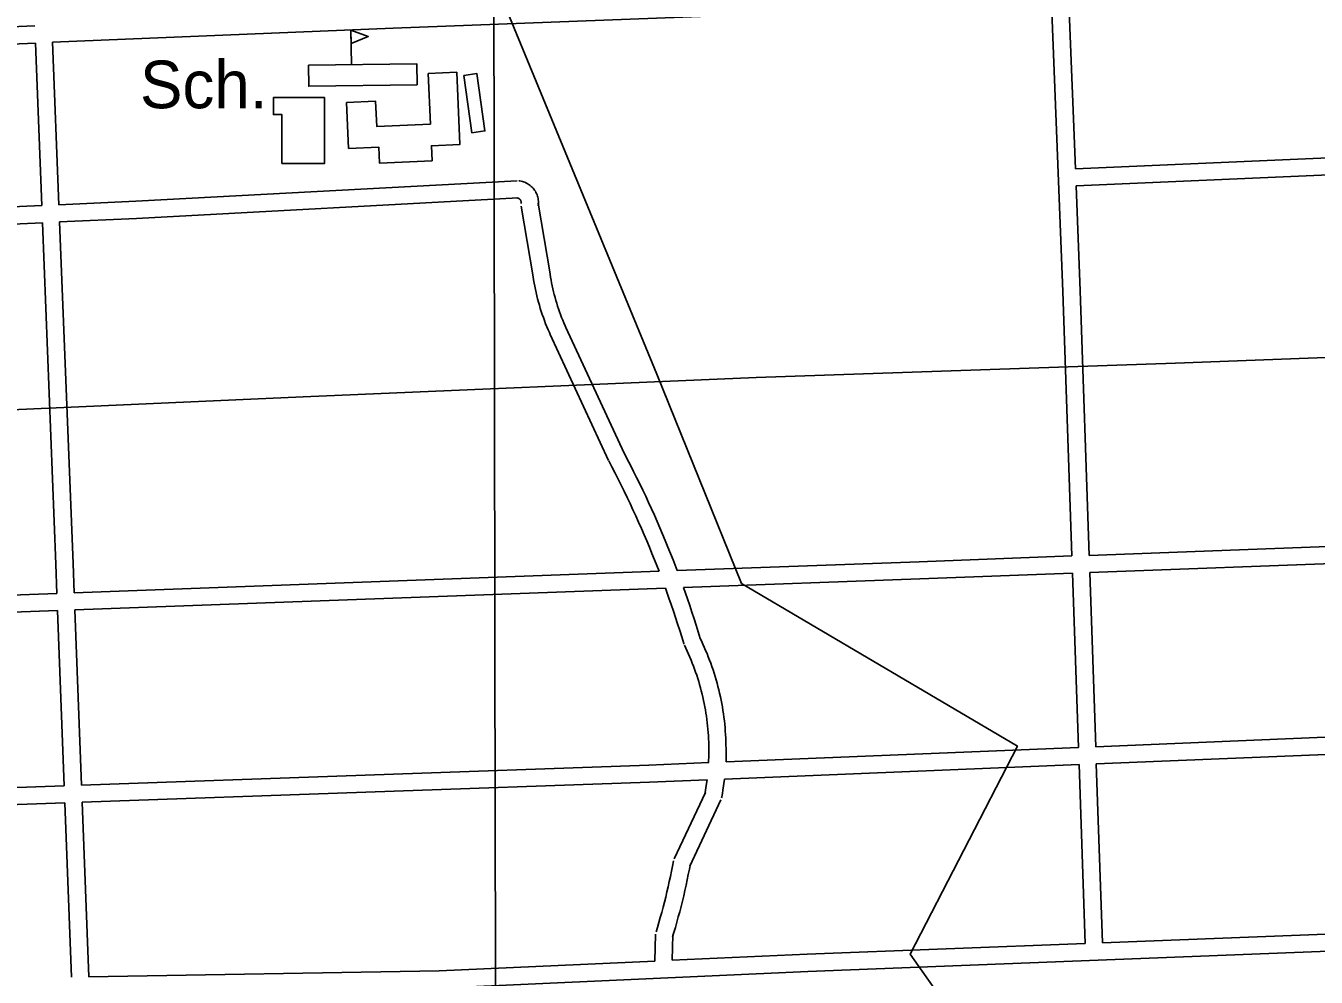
# Model space of a CAD drawing. Extents: x 3313447 to 3351316, y 703786 to 729172.
# Drawn here: x 3337761 to 3340009, y 723772 to 725430 of the extents above; entities that cross this region are included whole.
import ezdxf

# ---------------------------------------------------------------- set-up
doc = ezdxf.new("R2010")
doc.units = 0
for name, color, linetype in [('V-BLDG-IDEN', 7, 'Continuous'), ('V-BLDG-OTLN', 7, 'Continuous'), ('V-GRID-MAJR', 7, 'Continuous'), ('V-ROAD-CNTR', 7, 'Continuous'), ('V-TOPO-SHOR', 7, 'Continuous')]:
    doc.layers.add(name, color=color, linetype=linetype)

msp = doc.modelspace()

# ---------------------------------------------------------------- linework, layer by layer
at = {"layer": 'V-BLDG-OTLN'}
msp.add_line((3338328.1920000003, 725361.906), (3338327.328, 725421.9), dxfattribs=at)
for points in [[(3338327.328, 725421.9), (3338357.491, 725410.782), (3338327.661, 725398.8)], [(3338253.097, 725360.824), (3338442.029, 725363.546), (3338442.557, 725326.921), (3338253.625, 725324.197)], [(3338319.752, 725295.872), (3338323.292, 725215.911), (3338375.615, 725218.2270000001), (3338376.852, 725190.29), (3338468.5640000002, 725194.351), (3338467.399, 725220.657), (3338517.093, 725222.858), (3338511.521, 725348.67), (3338461.8680000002, 725346.471), (3338465.767, 725258.422), (3338372.224, 725254.28), (3338370.2830000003, 725298.109)], [(3338523.951, 725343.188), (3338538.054, 725243.186), (3338560.744, 725246.386), (3338546.64, 725346.388)], [(3338207.034, 725189.564), (3338207.076, 725275.006), (3338192.327, 725275.013), (3338192.341, 725304.925), (3338281.078, 725304.883), (3338281.024, 725189.529)]]:
    msp.add_lwpolyline(points, close=True, dxfattribs=at)
at = {"layer": 'V-GRID-MAJR'}
msp.add_spline([(3338592.622, 715255.138), (3338582.924, 721316.8), (3338573.2260000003, 727378.493), (3338573.221, 727381.546)], degree=3, dxfattribs=at)
at = {"layer": 'V-ROAD-CNTR'}
for points in [[(3339548.0238664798, 725469.2010345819), (3338400.985160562, 725425.6461216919), (3337807.381347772, 725400.8961711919)], [(3339583.609795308, 724505.710961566), (3339567.881826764, 724966.7850394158), (3339548.022866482, 725469.2010345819)], [(3339589.4557836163, 725180.5606118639), (3339578.001806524, 725470.339032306)], [(3337776.229410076, 725429.6231137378), (3337111.2377400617, 725401.89716919), (3337053.109856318, 725402.42716813)], [(3337777.40740772, 725399.646173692), (3337111.725739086, 725371.891229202), (3337052.835856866, 725372.4292281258)], [(3337777.4064077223, 725399.6471736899), (3337788.53738546, 725116.4427401)], [(3337807.380347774, 725400.89717119), (3337818.508325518, 725117.7847374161)], [(3339589.45378362, 725180.5616118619), (3340524.17191418, 725221.30753037)], [(3339590.6397812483, 725150.5846718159), (3340525.4829115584, 725191.3365903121)], [(3337818.506325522, 725117.7847374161), (3337952.291057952, 725123.774725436), (3338617.164728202, 725159.555653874)], [(3338619.739723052, 725159.4726540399), (3338621.52071949, 725159.2616544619), (3338623.7257150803, 725158.868655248), (3338625.9067107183, 725158.3436562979), (3338628.05070643, 725157.6926575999), (3338630.1587022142, 725156.913659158), (3338632.2086981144, 725156.0146609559), (3338634.201694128, 725154.998662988), (3338636.138690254, 725153.860665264), (3338637.9966865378, 725152.616667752), (3338639.7836829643, 725151.26267046), (3338641.487679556, 725149.803673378), (3338643.101676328, 725148.248676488), (3338644.6206732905, 725146.6006797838), (3338646.039670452, 725144.86768325), (3338647.354667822, 725143.053686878), (3338648.559665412, 725141.1666906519), (3338649.6526632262, 725139.2076945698), (3338650.63066127, 725137.184698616), (3338651.481659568, 725135.115702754), (3338652.213658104, 725132.99770699), (3338652.8166568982, 725130.8397113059), (3338653.293655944, 725128.651715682), (3338653.6406552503, 725126.430720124), (3338653.8546548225, 725124.206724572), (3338653.938654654, 725121.965729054), (3338653.889654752, 725119.723733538), (3338653.709655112, 725117.4947379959), (3338653.462655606, 725115.738741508)], [(3339613.5887353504, 724506.832959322), (3339597.861766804, 724967.8890372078), (3339590.640781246, 725150.5846718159)], [(3337819.685323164, 725087.80779737), (3337953.7690549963, 725093.8107853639), (3338618.776724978, 725129.5997137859)], [(3338616.2017301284, 725129.68271362), (3338617.114728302, 725129.5737138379), (3338617.579727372, 725129.490714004), (3338618.0347264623, 725129.381714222), (3338618.4867255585, 725129.244714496), (3338618.922724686, 725129.083714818), (3338619.356723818, 725128.8927152), (3338619.779722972, 725128.676715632), (3338620.182722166, 725128.440716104), (3338620.5767213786, 725128.1767166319), (3338620.951720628, 725127.8927172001), (3338621.3077199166, 725127.58771781), (3338621.6477192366, 725127.2607184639), (3338621.9667185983, 725126.914719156), (3338622.2657180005, 725126.5497198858), (3338622.5427174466, 725126.1657206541), (3338622.797716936, 725125.766721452), (3338623.0267164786, 725125.3577222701), (3338623.228716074, 725124.9387231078), (3338623.409715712, 725124.4997239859), (3338623.563715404, 725124.0537248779), (3338623.69071515, 725123.599725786), (3338623.791714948, 725123.1377267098), (3338623.862714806, 725122.678727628), (3338623.908714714, 725122.20272858), (3338623.926714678, 725121.7337295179), (3338623.9157147, 725121.263730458), (3338623.877714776, 725120.7907314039), (3338623.754715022, 725119.9127331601)], [(3336933.9310946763, 725095.09778279), (3337008.967944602, 725081.539809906), (3337788.5363854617, 725116.4427401)], [(3338623.816714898, 725115.336742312), (3338644.546673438, 724992.1449886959)], [(3338653.40065573, 725120.3147323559), (3338674.1306142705, 724997.12297874)], [(3336928.597105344, 725065.5758418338), (3337006.945948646, 725051.4198701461), (3337789.7153831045, 725086.4658000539)], [(3337789.7163831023, 725086.466800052), (3337813.103336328, 724491.4259901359), (3337815.044332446, 724440.4930920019)], [(3337819.686323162, 725087.8087973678), (3337843.081276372, 724492.5859878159), (3337845.0242724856, 724441.595089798)], [(3334347.388267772, 724551.4888700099), (3334699.005564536, 724588.1367967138), (3334907.376147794, 724606.4637600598), (3335212.3455378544, 724637.6236977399), (3335626.647709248, 724673.5466258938), (3335748.4134657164, 724684.9366031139), (3336428.6131053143, 724711.5285499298), (3336991.55897942, 724736.2095005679), (3337539.47788358, 724751.546469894), (3338244.185474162, 724782.9704070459), (3339033.1228962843, 724816.522339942), (3339764.0814343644, 724841.730289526), (3340457.535047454, 724867.8162373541), (3341305.031352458, 724902.4431680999), (3341963.8450348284, 724931.641109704), (3342675.641611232, 724948.6750756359), (3344076.7278090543, 724982.826007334), (3345409.456143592, 725011.35295028)], [(3338644.528673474, 724992.2559884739), (3338645.4076717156, 724986.7769994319), (3338646.388669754, 724981.202010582), (3338647.449667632, 724975.6450216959), (3338648.591665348, 724970.1020327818), (3338649.8166628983, 724964.5780438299), (3338651.121660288, 724959.071054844), (3338652.508657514, 724953.585065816), (3338653.974654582, 724948.120076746), (3338655.5226514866, 724942.675087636), (3338657.149648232, 724937.255098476), (3338658.8566448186, 724931.860109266), (3338660.641641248, 724926.491120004), (3338662.506637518, 724921.147130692), (3338664.449633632, 724915.832141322), (3338666.4716295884, 724910.547151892), (3338668.568625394, 724905.292162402), (3338670.7456210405, 724900.0661728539), (3338672.9896165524, 724894.894183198), (3338674.44561364, 724891.644189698)], [(3338674.148614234, 724997.011978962), (3338674.993612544, 724991.75298948), (3338675.896610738, 724986.613999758), (3338676.87560878, 724981.4870100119), (3338677.9296066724, 724976.3780202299), (3338679.058604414, 724971.2840304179), (3338680.261602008, 724966.207040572), (3338681.54059945, 724961.149050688), (3338682.892596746, 724956.1080607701), (3338684.318593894, 724951.0910708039), (3338685.8195908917, 724946.0930807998), (3338687.392587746, 724941.11809075), (3338689.0395844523, 724936.167100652), (3338690.7585810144, 724931.2411105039), (3338692.549577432, 724926.342120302), (3338694.4135737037, 724921.4671300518), (3338696.3485698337, 724916.620139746), (3338698.353565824, 724911.806149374), (3338700.4395616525, 724907.0001589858), (3338701.823558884, 724903.9121651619)], [(3338701.744559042, 724904.0851648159), (3338803.419355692, 724684.6956035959)], [(3338674.524613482, 724891.471190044), (3338776.1994101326, 724672.081628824)], [(3338803.0933563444, 724685.354602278), (3338808.679345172, 724674.7026235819), (3338814.218334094, 724663.9696450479), (3338819.683323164, 724653.19866659), (3338825.077312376, 724642.3916882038), (3338830.399301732, 724631.549709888), (3338835.648291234, 724620.671731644), (3338840.824280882, 724609.7587534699), (3338845.928270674, 724598.811775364), (3338850.9572606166, 724587.8307973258), (3338855.914250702, 724576.8168193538), (3338860.797240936, 724565.7708414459), (3338865.607231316, 724554.6898636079), (3338870.341221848, 724543.5788858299), (3338875.0022125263, 724532.436908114), (3338879.588203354, 724521.2629304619), (3338884.099194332, 724510.059952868), (3338888.5361854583, 724498.8259753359), (3338895.7311710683, 724480.243012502)], [(3338776.52540948, 724671.422630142), (3338782.0653984, 724660.8586512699), (3338787.5103875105, 724650.3036723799), (3338792.8853767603, 724639.7106935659), (3338798.191366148, 724629.08371482), (3338803.423355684, 724618.4217361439), (3338808.586345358, 724607.72375754), (3338813.6763351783, 724596.992779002), (3338818.694325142, 724586.2278005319), (3338823.641315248, 724575.42882213), (3338828.5163054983, 724564.5968437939), (3338833.3172958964, 724553.7328655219), (3338838.047286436, 724542.8378873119), (3338842.7032771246, 724531.9109091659), (3338847.286267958, 724520.952931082), (3338851.796258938, 724509.964953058), (3338856.233250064, 724498.945975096), (3338864.08023437, 724479.07901483)], [(3340553.4088557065, 724541.9878890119), (3339613.5887353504, 724506.832959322)], [(3339583.609795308, 724505.7119615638), (3339317.2543280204, 724495.7489814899), (3338895.7311710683, 724480.243012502)], [(3340554.5828533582, 724512.010948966), (3339614.612733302, 724476.851019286)], [(3338864.08023437, 724479.07901483), (3337845.0242724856, 724441.595089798)], [(3339584.63379326, 724475.7290215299), (3339318.366325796, 724465.76904145), (3338906.652149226, 724450.625071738)], [(3339594.98877255, 724172.1176287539), (3339584.6317932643, 724475.7290215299)], [(3339624.9637125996, 724173.351626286), (3339614.611733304, 724476.8500192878)], [(3338875.28021197, 724449.4710740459), (3337846.166270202, 724411.6171497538)], [(3338875.152212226, 724449.4660740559), (3338881.2991999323, 724432.2381085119), (3338885.2151921, 724421.0261309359), (3338889.057184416, 724409.7861534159), (3338892.824176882, 724398.5221759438), (3338896.5151695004, 724387.232198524), (3338900.131162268, 724375.91922115), (3338903.671155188, 724364.5802438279), (3338907.143148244, 724353.1962665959), (3338907.406147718, 724352.3212683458)], [(3338906.652149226, 724450.625071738), (3338913.571135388, 724430.8241113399), (3338917.477127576, 724419.3941341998), (3338921.308119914, 724407.9401571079), (3338925.061112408, 724396.460180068), (3338928.7371050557, 724384.955203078), (3338932.337097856, 724373.426226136), (3338935.853090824, 724361.8962491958), (3338936.1320902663, 724360.9712510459)], [(3337815.0453324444, 724440.4920920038), (3336799.522363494, 724403.1381667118), (3336742.6474772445, 724401.397170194)], [(3337816.186330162, 724410.5141519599), (3336800.532361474, 724373.15422668), (3336743.565475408, 724371.411230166)], [(3337816.186330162, 724410.515151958), (3337827.8123069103, 724105.3787622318)], [(3337846.166270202, 724411.6171497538), (3337857.793246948, 724106.4367601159)], [(3338935.272091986, 724363.177246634), (3338937.868086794, 724357.811257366), (3338940.433081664, 724352.317268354), (3338942.923076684, 724346.7892794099), (3338945.337071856, 724341.2282905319), (3338947.6750671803, 724335.6333017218), (3338949.9370626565, 724330.0083129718), (3338952.121058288, 724324.3523242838), (3338954.2290540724, 724318.666335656), (3338956.2580500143, 724312.9523470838), (3338958.208046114, 724307.2113585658), (3338960.08004237, 724301.4453700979), (3338961.874038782, 724295.6543816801), (3338963.5890353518, 724289.838393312), (3338965.223032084, 724283.9984049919), (3338966.7780289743, 724278.1394167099), (3338968.2520260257, 724272.2584284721), (3338969.6470232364, 724266.3564402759), (3338970.96002061, 724260.438452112), (3338972.193018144, 724254.5004639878), (3338973.344015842, 724248.5484758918), (3338974.4140137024, 724242.5814878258), (3338975.4020117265, 724236.5984997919), (3338976.309009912, 724230.6035117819), (3338977.1340082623, 724224.595523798), (3338977.876006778, 724218.578535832), (3338978.536005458, 724212.5535478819), (3338979.1140043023, 724206.5165599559), (3338979.609003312, 724200.4725720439), (3338980.0220024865, 724194.423584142), (3338980.3520018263, 724188.3695962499), (3338980.6000013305, 724182.3126083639), (3338980.7650010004, 724176.251620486), (3338980.8470008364, 724170.1876326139), (3338980.843000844, 724146.848679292)], [(3338908.266145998, 724350.1152727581), (3338910.772140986, 724344.9332831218), (3338913.163136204, 724339.811293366), (3338915.4851315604, 724334.655303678), (3338917.7371270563, 724329.4703140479), (3338919.917122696, 724324.253324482), (3338922.02511848, 724319.008334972), (3338924.0631144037, 724313.73434552), (3338926.027110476, 724308.4343561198), (3338927.9181066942, 724303.106366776), (3338929.738103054, 724297.753377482), (3338931.4840995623, 724292.375388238), (3338933.156096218, 724286.97439904), (3338934.75509302, 724281.5524098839), (3338936.279089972, 724276.1084207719), (3338937.728087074, 724270.6434317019), (3338939.104084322, 724265.160442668), (3338940.4030817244, 724259.658453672), (3338941.628079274, 724254.138464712), (3338942.777076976, 724248.60447578), (3338943.85007483, 724243.052486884), (3338944.8480728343, 724237.487498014), (3338945.77007099, 724231.9105091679), (3338946.6150693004, 724226.31952035), (3338947.3840677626, 724220.71953155), (3338948.076066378, 724215.1085427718), (3338948.692065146, 724209.487554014), (3338949.232064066, 724203.8605652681), (3338949.6930631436, 724198.226576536), (3338950.078062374, 724192.585587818), (3338950.3860617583, 724186.9415991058), (3338950.6160612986, 724181.2906104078), (3338950.771060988, 724175.6396217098), (3338950.847060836, 724169.987633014), (3338950.8460608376, 724164.3346443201), (3338950.7680609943, 724158.6816556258), (3338950.407061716, 724145.595681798)], [(3340566.3578298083, 724211.4415501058), (3340011.05794041, 724189.2405945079), (3339624.964712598, 724173.353626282)], [(3340567.5328274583, 724181.46461006), (3340012.273937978, 724159.26465446), (3339625.9877105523, 724143.36968625)], [(3339594.989772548, 724172.1196287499), (3338980.843000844, 724146.848679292)], [(3338950.588061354, 724145.603681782), (3338846.432269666, 724141.3176903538), (3337857.793246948, 724106.4367601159)], [(3339596.0127705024, 724142.1366887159), (3338978.264006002, 724116.7167395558)], [(3339606.639749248, 723830.5583118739), (3339596.011770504, 724142.1356887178)], [(3339636.616689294, 723831.72530954), (3339625.986710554, 724143.3686862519)], [(3338947.73006707, 724115.45974207), (3338847.578267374, 724111.3397503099), (3337858.9362446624, 724076.4578200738)], [(3338947.73006707, 724115.45974207), (3338945.753071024, 724102.412768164), (3338944.8300728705, 724096.83477932), (3338943.8230748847, 724091.2297905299), (3338943.603075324, 724090.0577928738)], [(3338978.264006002, 724116.7167395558), (3338975.383011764, 724097.716777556), (3338974.394013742, 724091.73478952), (3338973.329015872, 724085.807801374), (3338973.087016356, 724084.5198039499)], [(3337827.8123069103, 724105.3787622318), (3337332.737297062, 724087.9117971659), (3336691.997578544, 724062.998846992), (3336636.028690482, 724067.25483848)], [(3338944.776072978, 724093.682785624), (3338890.347181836, 723978.17501664)], [(3337828.955304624, 724075.4008221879), (3337333.849294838, 724057.9318571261), (3336691.441579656, 724032.9549070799), (3336633.7546950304, 724037.3408983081)], [(3337828.954304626, 724075.4008221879), (3337840.5252814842, 723771.677429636)], [(3337858.935244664, 724076.458820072), (3337870.5272214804, 723772.199428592)], [(3338971.914018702, 724080.8948111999), (3338917.4851275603, 723965.3870422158)], [(3338889.1711841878, 723974.536023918), (3338887.466187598, 723965.409042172), (3338885.6951911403, 723956.3620602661), (3338883.846194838, 723947.3290783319), (3338881.9191986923, 723938.312096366), (3338879.916202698, 723929.311114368), (3338877.836206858, 723920.3291323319), (3338875.68021117, 723911.36515026), (3338873.4462156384, 723902.4191681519), (3338871.1362202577, 723893.493186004), (3338868.751225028, 723884.5872038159), (3338866.288229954, 723875.701221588), (3338863.7502350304, 723866.837239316), (3338861.134240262, 723857.9912570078), (3338858.847244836, 723850.474272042)], [(3338918.661125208, 723969.0260349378), (3338916.932128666, 723959.7730534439), (3338915.111132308, 723950.472072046), (3338913.2101361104, 723941.187090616), (3338911.2311400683, 723931.92010915), (3338909.172144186, 723922.669127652), (3338907.0341484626, 723913.437146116), (3338904.8181528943, 723904.2231645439), (3338902.522157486, 723895.027182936), (3338900.1481622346, 723885.853201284), (3338897.69516714, 723876.6992195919), (3338895.1641722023, 723867.567237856), (3338892.5561774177, 723858.4552560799), (3338889.87018279, 723849.3712742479), (3338887.5491874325, 723841.742289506)], [(3340579.7948029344, 723868.4422361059), (3339636.617689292, 723831.72530954)], [(3338858.2032461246, 723846.5072799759), (3338856.96024861, 723799.7503734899)], [(3338888.193186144, 723845.7092815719), (3338887.006188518, 723801.1043707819)], [(3340580.9688005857, 723838.4652960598), (3339123.508715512, 723781.7274095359), (3338482.077998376, 723752.832467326), (3338430.9091007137, 723751.9424691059)], [(3339606.6407492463, 723830.5583118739), (3339122.2507180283, 723811.7013495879), (3338887.006188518, 723801.1043707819)], [(3338856.96024861, 723799.7503734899), (3338481.142000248, 723782.8204073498), (3337870.528221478, 723772.1984285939)]]:
    msp.add_lwpolyline(points, dxfattribs=at)
at = {"layer": 'V-TOPO-SHOR'}
msp.add_lwpolyline([(3338793.3835023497, 727381.8658871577), (3338575.435, 727199.518), (3338479.91, 726830.313), (3338509.3540000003, 726448.819), (3338536.343, 726100.622), (3338560.855, 725798.897), (3338580.555, 725502.023), (3338860.392, 724822.638), (3339007.563, 724457.983), (3339488.63, 724174.343), (3339301.779, 723811.9230000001), (3339995.4790000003, 722827.99), (3339991.0100000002, 722622.645), (3340087.928, 722139.985), (3340667.223, 722064.633), (3341575.994, 721848.327), (3342002.083, 721423.806), (3342079.149, 721327.511), (3342175.4990000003, 721197.952), (3342305.488, 721073.307), (3342411.325, 721019.377), (3345511.794, 720876.3470000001)], dxfattribs=at)

# ---------------------------------------------------------------- texts
at = {"layer": 'V-BLDG-IDEN'}
msp.add_text('Sch.', height=82.99983200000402, dxfattribs=at).set_placement((3337959.680043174, 725285.938401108))

doc.saveas('drawing.dxf')
